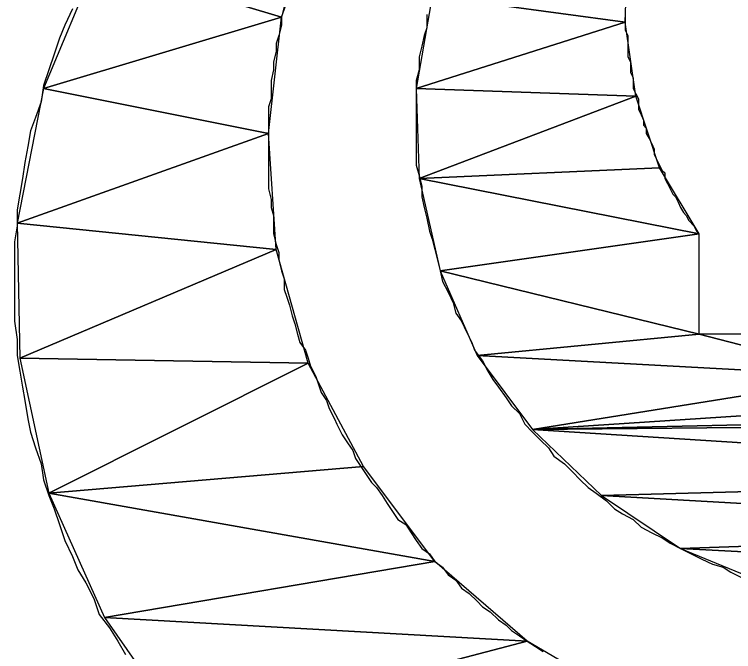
# Model space of a CAD drawing. Extents: x -495905 to -478420, y -1113297 to -1107716.
# Drawn here: x -483217.188 to -483214.49, y -1112282.26 to -1112279.87 of the extents above; entities that cross this region are included whole.
import ezdxf

# ---------------------------------------------------------------- set-up
doc = ezdxf.new("R2010")
doc.units = 0
doc.layers.add('legenda', color=7, linetype='Continuous')

msp = doc.modelspace()

# ---------------------------------------------------------------- linework, layer by layer
at = {"layer": 'legenda'}
for p, q in [((-483214.6191, -1112281.0696), (-483214.6191, -1112280.6932)), ((-483214.6191, -1112280.6932), (-483214.6191, -1112280.6932)), ((-483214.6191, -1112281.0696), (-483214.6191, -1112280.6932)), ((-483214.6191, -1112280.6932), (-483214.6191, -1112280.6932)), ((-483214.2519, -1112281.0696), (-483214.6191, -1112281.0696)), ((-483214.2519, -1112281.0696), (-483214.6191, -1112281.0696))]:
    msp.add_line(p, q, dxfattribs=at)
for points in [[(-483216.0369, -1112279.4632), (-483216.8795, -1112279.6722), (-483216.1859, -1112279.8804)], [(-483216.0369, -1112279.4632), (-483216.8795, -1112279.6722), (-483216.1859, -1112279.8804)], [(-483214.8865, -1112279.612), (-483215.6209, -1112279.8008), (-483214.8967, -1112279.8996)], [(-483214.8865, -1112279.612), (-483215.6209, -1112279.8008), (-483214.8967, -1112279.8996)], [(-483216.8795, -1112279.6722), (-483217.0785, -1112280.1476), (-483216.1859, -1112279.8804)], [(-483216.8795, -1112279.6722), (-483217.0785, -1112280.1476), (-483216.1859, -1112279.8804)], [(-483215.6209, -1112279.8008), (-483215.6799, -1112280.1476), (-483214.8967, -1112279.8996)], [(-483215.6209, -1112279.8008), (-483215.6799, -1112280.1476), (-483214.8967, -1112279.8996)], [(-483216.1859, -1112279.8804), (-483217.0785, -1112280.1476), (-483216.2349, -1112280.3168)], [(-483216.1859, -1112279.8804), (-483217.0785, -1112280.1476), (-483216.2349, -1112280.3168)], [(-483214.8967, -1112279.8996), (-483215.6799, -1112280.1476), (-483214.8569, -1112280.1772)], [(-483214.8967, -1112279.8996), (-483215.6799, -1112280.1476), (-483214.8569, -1112280.1772)], [(-483217.0785, -1112280.1476), (-483217.1773, -1112280.6534), (-483216.2349, -1112280.3168)], [(-483217.0785, -1112280.1476), (-483217.1773, -1112280.6534), (-483216.2349, -1112280.3168)], [(-483215.6799, -1112280.1476), (-483215.6697, -1112280.4852), (-483214.8569, -1112280.1772)], [(-483215.6799, -1112280.1476), (-483215.6697, -1112280.4852), (-483214.8569, -1112280.1772)], [(-483214.8569, -1112280.1772), (-483215.6697, -1112280.4852), (-483214.7671, -1112280.4454)], [(-483214.8569, -1112280.1772), (-483215.6697, -1112280.4852), (-483214.7671, -1112280.4454)], [(-483216.2349, -1112280.3168), (-483217.1773, -1112280.6534), (-483216.2053, -1112280.7524)], [(-483216.2349, -1112280.3168), (-483217.1773, -1112280.6534), (-483216.2053, -1112280.7524)], [(-483214.7671, -1112280.4454), (-483215.6697, -1112280.4852), (-483214.6191, -1112280.6932)], [(-483214.7671, -1112280.4454), (-483215.6697, -1112280.4852), (-483214.6191, -1112280.6932)], [(-483215.6697, -1112280.4852), (-483215.5903, -1112280.832), (-483214.6191, -1112280.6932)], [(-483215.6697, -1112280.4852), (-483215.5903, -1112280.832), (-483214.6191, -1112280.6932)], [(-483217.1773, -1112280.6534), (-483217.1671, -1112281.1594), (-483216.2053, -1112280.7524)], [(-483217.1773, -1112280.6534), (-483217.1671, -1112281.1594), (-483216.2053, -1112280.7524)], [(-483214.6191, -1112280.6932), (-483215.5903, -1112280.832), (-483214.6191, -1112281.0696)], [(-483214.6191, -1112280.6932), (-483215.5903, -1112280.832), (-483214.6191, -1112281.0696)], [(-483216.2053, -1112280.7524), (-483217.1671, -1112281.1594), (-483216.0859, -1112281.1788)], [(-483216.2053, -1112280.7524), (-483217.1671, -1112281.1594), (-483216.0859, -1112281.1788)], [(-483215.5903, -1112280.832), (-483215.4515, -1112281.1492), (-483214.6191, -1112281.0696)], [(-483215.5903, -1112280.832), (-483215.4515, -1112281.1492), (-483214.6191, -1112281.0696)], [(-483214.6191, -1112281.0696), (-483215.4515, -1112281.1492), (-483214.0041, -1112281.2288)], [(-483214.6191, -1112281.0696), (-483215.4515, -1112281.1492), (-483214.0041, -1112281.2288)], [(-483214.2519, -1112281.0696), (-483214.6191, -1112281.0696), (-483214.0041, -1112281.2288)], [(-483214.2519, -1112281.0696), (-483214.6191, -1112281.0696), (-483214.0041, -1112281.2288)], [(-483215.4515, -1112281.1492), (-483215.2435, -1112281.4266), (-483214.0041, -1112281.2288)], [(-483215.4515, -1112281.1492), (-483215.2435, -1112281.4266), (-483214.0041, -1112281.2288)], [(-483217.1671, -1112281.1594), (-483217.0581, -1112281.6654), (-483216.0859, -1112281.1788)], [(-483217.1671, -1112281.1594), (-483217.0581, -1112281.6654), (-483216.0859, -1112281.1788)], [(-483216.0859, -1112281.1788), (-483217.0581, -1112281.6654), (-483215.8779, -1112281.5654)], [(-483216.0859, -1112281.1788), (-483217.0581, -1112281.6654), (-483215.8779, -1112281.5654)], [(-483214.0041, -1112281.2288), (-483215.2435, -1112281.4266), (-483213.7359, -1112281.3276)], [(-483214.0041, -1112281.2288), (-483215.2435, -1112281.4266), (-483213.7359, -1112281.3276)], [(-483213.7359, -1112281.3276), (-483215.2435, -1112281.4266), (-483213.4483, -1112281.3868)], [(-483213.7359, -1112281.3276), (-483215.2435, -1112281.4266), (-483213.4483, -1112281.3868)], [(-483213.4483, -1112281.3868), (-483215.2435, -1112281.4266), (-483213.1513, -1112281.4072)], [(-483213.4483, -1112281.3868), (-483215.2435, -1112281.4266), (-483213.1513, -1112281.4072)], [(-483213.1513, -1112281.4072), (-483215.2435, -1112281.4266), (-483212.4273, -1112281.6052)], [(-483213.1513, -1112281.4072), (-483215.2435, -1112281.4266), (-483212.4273, -1112281.6052)], [(-483215.2435, -1112281.4266), (-483214.9853, -1112281.6744), (-483212.4273, -1112281.6052)], [(-483215.2435, -1112281.4266), (-483214.9853, -1112281.6744), (-483212.4273, -1112281.6052)], [(-483215.8779, -1112281.5654), (-483217.0581, -1112281.6654), (-483215.6107, -1112281.9224)], [(-483215.8779, -1112281.5654), (-483217.0581, -1112281.6654), (-483215.6107, -1112281.9224)], [(-483212.4273, -1112281.6052), (-483214.9853, -1112281.6744), (-483212.6955, -1112281.804)], [(-483212.4273, -1112281.6052), (-483214.9853, -1112281.6744), (-483212.6955, -1112281.804)], [(-483217.0581, -1112281.6654), (-483216.8499, -1112282.1314), (-483215.6107, -1112281.9224)], [(-483217.0581, -1112281.6654), (-483216.8499, -1112282.1314), (-483215.6107, -1112281.9224)], [(-483214.9853, -1112281.6744), (-483214.6885, -1112281.8734), (-483212.6955, -1112281.804)], [(-483214.9853, -1112281.6744), (-483214.6885, -1112281.8734), (-483212.6955, -1112281.804)], [(-483212.6955, -1112281.804), (-483214.6885, -1112281.8734), (-483213.0025, -1112281.9622)], [(-483212.6955, -1112281.804), (-483214.6885, -1112281.8734), (-483213.0025, -1112281.9622)], [(-483214.6885, -1112281.8734), (-483214.3509, -1112282.0122), (-483213.0025, -1112281.9622)], [(-483214.6885, -1112281.8734), (-483214.3509, -1112282.0122), (-483213.0025, -1112281.9622)], [(-483215.6107, -1112281.9224), (-483216.8499, -1112282.1314), (-483215.2639, -1112282.2202)], [(-483215.6107, -1112281.9224), (-483216.8499, -1112282.1314), (-483215.2639, -1112282.2202)], [(-483216.8499, -1112282.1314), (-483216.5521, -1112282.5578), (-483215.2639, -1112282.2202)], [(-483216.8499, -1112282.1314), (-483216.5521, -1112282.5578), (-483215.2639, -1112282.2202)], [(-483215.2639, -1112282.2202), (-483216.5521, -1112282.5578), (-483214.8763, -1112282.4486)], [(-483215.2639, -1112282.2202), (-483216.5521, -1112282.5578), (-483214.8763, -1112282.4486)]]:
    msp.add_lwpolyline(points, close=True, dxfattribs=at)
for points in [[(-483216.9693, -1112279.8498), (-483216.9989, -1112279.91), (-483217.0183, -1112279.9598), (-483217.0387, -1112280.019), (-483217.0581, -1112280.0782), (-483217.0785, -1112280.1374), (-483217.0875, -1112280.1976), (-483217.1079, -1112280.2568), (-483217.1273, -1112280.3066), (-483217.1375, -1112280.3658), (-483217.1477, -1112280.425), (-483217.1569, -1112280.4852), (-483217.1671, -1112280.5444), (-483217.1773, -1112280.6036), (-483217.1773, -1112280.6636), (-483217.1875, -1112280.7228), (-483217.1875, -1112280.782), (-483217.1875, -1112280.8422), (-483217.1875, -1112280.9014), (-483217.1875, -1112280.9604), (-483217.1875, -1112281.0206), (-483217.1773, -1112281.09), (-483217.1773, -1112281.1492), (-483217.1671, -1112281.2084), (-483217.1569, -1112281.2686), (-483217.1477, -1112281.3176), (-483217.1375, -1112281.3868), (-483217.1273, -1112281.4368), (-483217.1079, -1112281.496), (-483217.0875, -1112281.5562), (-483217.0785, -1112281.6154), (-483217.0581, -1112281.6744), (-483217.0387, -1112281.7244), (-483217.0183, -1112281.7836), (-483216.9989, -1112281.8438), (-483216.9693, -1112281.903), (-483216.9489, -1112281.953), (-483216.9193, -1112282.002), (-483216.8897, -1112282.061), (-483216.8693, -1112282.1212), (-483216.8305, -1112282.1712), (-483216.7999, -1112282.2202), (-483216.7703, -1112282.2702)], [(-483216.9693, -1112279.8498), (-483216.9989, -1112279.91), (-483217.0183, -1112279.9598), (-483217.0387, -1112280.019), (-483217.0581, -1112280.0782), (-483217.0785, -1112280.1374), (-483217.0875, -1112280.1976), (-483217.1079, -1112280.2568), (-483217.1273, -1112280.3066), (-483217.1375, -1112280.3658), (-483217.1477, -1112280.425), (-483217.1569, -1112280.4852), (-483217.1671, -1112280.5444), (-483217.1773, -1112280.6036), (-483217.1773, -1112280.6636), (-483217.1875, -1112280.7228), (-483217.1875, -1112280.782), (-483217.1875, -1112280.8422), (-483217.1875, -1112280.9014), (-483217.1875, -1112280.9604), (-483217.1875, -1112281.0206), (-483217.1773, -1112281.09), (-483217.1773, -1112281.1492), (-483217.1671, -1112281.2084), (-483217.1569, -1112281.2686), (-483217.1477, -1112281.3176), (-483217.1375, -1112281.3868), (-483217.1273, -1112281.4368), (-483217.1079, -1112281.496), (-483217.0875, -1112281.5562), (-483217.0785, -1112281.6154), (-483217.0581, -1112281.6744), (-483217.0387, -1112281.7244), (-483217.0183, -1112281.7836), (-483216.9989, -1112281.8438), (-483216.9693, -1112281.903), (-483216.9489, -1112281.953), (-483216.9193, -1112282.002), (-483216.8897, -1112282.061), (-483216.8693, -1112282.1212), (-483216.8305, -1112282.1712), (-483216.7999, -1112282.2202), (-483216.7703, -1112282.2702)], [(-483216.1757, -1112279.8406), (-483216.1859, -1112279.8804), (-483216.1859, -1112279.91), (-483216.1951, -1112279.9496), (-483216.2053, -1112279.9792), (-483216.2053, -1112280.0088), (-483216.2155, -1112280.0486), (-483216.2155, -1112280.0782), (-483216.2247, -1112280.118), (-483216.2247, -1112280.1476), (-483216.2247, -1112280.1874), (-483216.2349, -1112280.217), (-483216.2349, -1112280.2568), (-483216.2349, -1112280.2862), (-483216.2349, -1112280.3168), (-483216.2349, -1112280.3556), (-483216.2349, -1112280.3862), (-483216.2349, -1112280.425), (-483216.2349, -1112280.4556), (-483216.2349, -1112280.4944), (-483216.2349, -1112280.525), (-483216.2247, -1112280.5638), (-483216.2247, -1112280.5944), (-483216.2155, -1112280.624), (-483216.2155, -1112280.6636), (-483216.2155, -1112280.6932), (-483216.2053, -1112280.733), (-483216.1951, -1112280.7626), (-483216.1951, -1112280.7922), (-483216.1859, -1112280.832), (-483216.1757, -1112280.8616), (-483216.1757, -1112280.9014), (-483216.1655, -1112280.931), (-483216.1553, -1112280.9604), (-483216.1461, -1112281.0002), (-483216.1359, -1112281.0308), (-483216.1257, -1112281.0696), (-483216.1165, -1112281.1002)], [(-483216.1757, -1112279.8406), (-483216.1859, -1112279.8804), (-483216.1859, -1112279.91), (-483216.1951, -1112279.9496), (-483216.2053, -1112279.9792), (-483216.2053, -1112280.0088), (-483216.2155, -1112280.0486), (-483216.2155, -1112280.0782), (-483216.2247, -1112280.118), (-483216.2247, -1112280.1476), (-483216.2247, -1112280.1874), (-483216.2349, -1112280.217), (-483216.2349, -1112280.2568), (-483216.2349, -1112280.2862), (-483216.2349, -1112280.3168), (-483216.2349, -1112280.3556), (-483216.2349, -1112280.3862), (-483216.2349, -1112280.425), (-483216.2349, -1112280.4556), (-483216.2349, -1112280.4944), (-483216.2349, -1112280.525), (-483216.2247, -1112280.5638), (-483216.2247, -1112280.5944), (-483216.2155, -1112280.624), (-483216.2155, -1112280.6636), (-483216.2155, -1112280.6932), (-483216.2053, -1112280.733), (-483216.1951, -1112280.7626), (-483216.1951, -1112280.7922), (-483216.1859, -1112280.832), (-483216.1757, -1112280.8616), (-483216.1757, -1112280.9014), (-483216.1655, -1112280.931), (-483216.1553, -1112280.9604), (-483216.1461, -1112281.0002), (-483216.1359, -1112281.0308), (-483216.1257, -1112281.0696), (-483216.1165, -1112281.1002)], [(-483215.6401, -1112279.8702), (-483215.6401, -1112279.92), (-483215.6505, -1112279.9496), (-483215.6595, -1112279.9894), (-483215.6697, -1112280.0292), (-483215.6697, -1112280.0782), (-483215.6799, -1112280.118), (-483215.6799, -1112280.1578), (-483215.6799, -1112280.1976), (-483215.6799, -1112280.2374), (-483215.6799, -1112280.2772), (-483215.6799, -1112280.3168), (-483215.6799, -1112280.3556), (-483215.6799, -1112280.3954), (-483215.6799, -1112280.4352), (-483215.6697, -1112280.475), (-483215.6595, -1112280.5148), (-483215.6595, -1112280.5546), (-483215.6505, -1112280.5944), (-483215.6401, -1112280.634), (-483215.6301, -1112280.683), (-483215.6209, -1112280.7126), (-483215.6107, -1112280.7524), (-483215.6005, -1112280.7922), (-483215.5903, -1112280.832), (-483215.5811, -1112280.8718), (-483215.5607, -1112280.9116), (-483215.5413, -1112280.9514), (-483215.5311, -1112280.9912), (-483215.5107, -1112281.0206), (-483215.4913, -1112281.0604), (-483215.4719, -1112281.1002), (-483215.4617, -1112281.1298), (-483215.4321, -1112281.1696), (-483215.4117, -1112281.2084), (-483215.3923, -1112281.239), (-483215.3719, -1112281.2686), (-483215.3423, -1112281.3084), (-483215.3229, -1112281.338), (-483215.2933, -1112281.3674), (-483215.2729, -1112281.4072), (-483215.2435, -1112281.4368), (-483215.2139, -1112281.4664), (-483215.1843, -1112281.496), (-483215.1639, -1112281.5266), (-483215.1241, -1112281.5562), (-483215.0945, -1112281.5858), (-483215.0649, -1112281.6154)], [(-483215.6401, -1112279.8702), (-483215.6401, -1112279.92), (-483215.6505, -1112279.9496), (-483215.6595, -1112279.9894), (-483215.6697, -1112280.0292), (-483215.6697, -1112280.0782), (-483215.6799, -1112280.118), (-483215.6799, -1112280.1578), (-483215.6799, -1112280.1976), (-483215.6799, -1112280.2374), (-483215.6799, -1112280.2772), (-483215.6799, -1112280.3168), (-483215.6799, -1112280.3556), (-483215.6799, -1112280.3954), (-483215.6799, -1112280.4352), (-483215.6697, -1112280.475), (-483215.6595, -1112280.5148), (-483215.6595, -1112280.5546), (-483215.6505, -1112280.5944), (-483215.6401, -1112280.634), (-483215.6301, -1112280.683), (-483215.6209, -1112280.7126), (-483215.6107, -1112280.7524), (-483215.6005, -1112280.7922), (-483215.5903, -1112280.832), (-483215.5811, -1112280.8718), (-483215.5607, -1112280.9116), (-483215.5413, -1112280.9514), (-483215.5311, -1112280.9912), (-483215.5107, -1112281.0206), (-483215.4913, -1112281.0604), (-483215.4719, -1112281.1002), (-483215.4617, -1112281.1298), (-483215.4321, -1112281.1696), (-483215.4117, -1112281.2084), (-483215.3923, -1112281.239), (-483215.3719, -1112281.2686), (-483215.3423, -1112281.3084), (-483215.3229, -1112281.338), (-483215.2933, -1112281.3674), (-483215.2729, -1112281.4072), (-483215.2435, -1112281.4368), (-483215.2139, -1112281.4664), (-483215.1843, -1112281.496), (-483215.1639, -1112281.5266), (-483215.1241, -1112281.5562), (-483215.0945, -1112281.5858), (-483215.0649, -1112281.6154)], [(-483214.8967, -1112279.8702), (-483214.8967, -1112279.8896), (-483214.8967, -1112279.91), (-483214.8967, -1112279.9292), (-483214.8865, -1112279.9496), (-483214.8865, -1112279.969), (-483214.8865, -1112279.9894), (-483214.8865, -1112280.0088), (-483214.8865, -1112280.0292), (-483214.8763, -1112280.0486), (-483214.8763, -1112280.068), (-483214.8763, -1112280.0884), (-483214.8671, -1112280.1078), (-483214.8671, -1112280.1282), (-483214.8671, -1112280.1476), (-483214.8569, -1112280.168), (-483214.8467, -1112280.1874)], [(-483214.8967, -1112279.8702), (-483214.8967, -1112279.8896), (-483214.8967, -1112279.91), (-483214.8967, -1112279.9292), (-483214.8865, -1112279.9496), (-483214.8865, -1112279.969), (-483214.8865, -1112279.9894), (-483214.8865, -1112280.0088), (-483214.8865, -1112280.0292), (-483214.8763, -1112280.0486), (-483214.8763, -1112280.068), (-483214.8763, -1112280.0884), (-483214.8671, -1112280.1078), (-483214.8671, -1112280.1282), (-483214.8671, -1112280.1476), (-483214.8569, -1112280.168), (-483214.8467, -1112280.1874)], [(-483214.8467, -1112280.1874), (-483214.8467, -1112280.2068), (-483214.8467, -1112280.2272), (-483214.8365, -1112280.2464), (-483214.8273, -1112280.2668), (-483214.8273, -1112280.2862), (-483214.8171, -1112280.2964), (-483214.8171, -1112280.3168), (-483214.8069, -1112280.3362), (-483214.7967, -1112280.3556), (-483214.7875, -1112280.376), (-483214.7875, -1112280.3954), (-483214.7773, -1112280.4158), (-483214.7671, -1112280.4352), (-483214.7579, -1112280.4556), (-483214.7477, -1112280.4648), (-483214.7477, -1112280.4852), (-483214.7375, -1112280.5046), (-483214.7273, -1112280.525), (-483214.7181, -1112280.5444), (-483214.7079, -1112280.5546), (-483214.6977, -1112280.574), (-483214.6885, -1112280.5944), (-483214.6783, -1112280.6136), (-483214.6681, -1112280.624), (-483214.6579, -1112280.6432), (-483214.6385, -1112280.6636), (-483214.6283, -1112280.683), (-483214.6191, -1112280.6932)], [(-483214.8467, -1112280.1874), (-483214.8467, -1112280.2068), (-483214.8467, -1112280.2272), (-483214.8365, -1112280.2464), (-483214.8273, -1112280.2668), (-483214.8273, -1112280.2862), (-483214.8171, -1112280.2964), (-483214.8171, -1112280.3168), (-483214.8069, -1112280.3362), (-483214.7967, -1112280.3556), (-483214.7875, -1112280.376), (-483214.7875, -1112280.3954), (-483214.7773, -1112280.4158), (-483214.7671, -1112280.4352), (-483214.7579, -1112280.4556), (-483214.7477, -1112280.4648), (-483214.7477, -1112280.4852), (-483214.7375, -1112280.5046), (-483214.7273, -1112280.525), (-483214.7181, -1112280.5444), (-483214.7079, -1112280.5546), (-483214.6977, -1112280.574), (-483214.6885, -1112280.5944), (-483214.6783, -1112280.6136), (-483214.6681, -1112280.624), (-483214.6579, -1112280.6432), (-483214.6385, -1112280.6636), (-483214.6283, -1112280.683), (-483214.6191, -1112280.6932)], [(-483216.1165, -1112281.1002), (-483216.0961, -1112281.1298), (-483216.0859, -1112281.1594), (-483216.0767, -1112281.189), (-483216.0563, -1112281.2288), (-483216.0471, -1112281.2584), (-483216.0369, -1112281.288), (-483216.0165, -1112281.3176), (-483216.0073, -1112281.348), (-483215.9869, -1112281.3868), (-483215.9779, -1112281.4072), (-483215.9575, -1112281.447), (-483215.9381, -1112281.4766), (-483215.9177, -1112281.5062), (-483215.9075, -1112281.5358), (-483215.8881, -1112281.5654), (-483215.8677, -1112281.596), (-483215.8483, -1112281.6256), (-483215.8289, -1112281.645), (-483215.8085, -1112281.6744), (-483215.7891, -1112281.704), (-483215.7687, -1112281.7346), (-483215.7493, -1112281.7642), (-483215.7197, -1112281.7836), (-483215.6993, -1112281.8142), (-483215.6799, -1112281.8438), (-483215.6595, -1112281.8734), (-483215.6301, -1112281.8928), (-483215.6107, -1112281.9224)], [(-483216.1165, -1112281.1002), (-483216.0961, -1112281.1298), (-483216.0859, -1112281.1594), (-483216.0767, -1112281.189), (-483216.0563, -1112281.2288), (-483216.0471, -1112281.2584), (-483216.0369, -1112281.288), (-483216.0165, -1112281.3176), (-483216.0073, -1112281.348), (-483215.9869, -1112281.3868), (-483215.9779, -1112281.4072), (-483215.9575, -1112281.447), (-483215.9381, -1112281.4766), (-483215.9177, -1112281.5062), (-483215.9075, -1112281.5358), (-483215.8881, -1112281.5654), (-483215.8677, -1112281.596), (-483215.8483, -1112281.6256), (-483215.8289, -1112281.645), (-483215.8085, -1112281.6744), (-483215.7891, -1112281.704), (-483215.7687, -1112281.7346), (-483215.7493, -1112281.7642), (-483215.7197, -1112281.7836), (-483215.6993, -1112281.8142), (-483215.6799, -1112281.8438), (-483215.6595, -1112281.8734), (-483215.6301, -1112281.8928), (-483215.6107, -1112281.9224)], [(-483215.0649, -1112281.6154), (-483215.0353, -1112281.645), (-483215.0057, -1112281.6654), (-483214.9659, -1112281.6948), (-483214.9365, -1112281.7244), (-483214.9069, -1112281.7438), (-483214.8671, -1112281.7642), (-483214.8365, -1112281.7938), (-483214.7967, -1112281.8142), (-483214.7579, -1112281.8336), (-483214.7273, -1112281.853), (-483214.6885, -1112281.8734), (-483214.6487, -1112281.8928), (-483214.6089, -1112281.9132), (-483214.5693, -1112281.9326), (-483214.5295, -1112281.9428), (-483214.4999, -1112281.9622), (-483214.4601, -1112281.9826)], [(-483215.0649, -1112281.6154), (-483215.0353, -1112281.645), (-483215.0057, -1112281.6654), (-483214.9659, -1112281.6948), (-483214.9365, -1112281.7244), (-483214.9069, -1112281.7438), (-483214.8671, -1112281.7642), (-483214.8365, -1112281.7938), (-483214.7967, -1112281.8142), (-483214.7579, -1112281.8336), (-483214.7273, -1112281.853), (-483214.6885, -1112281.8734), (-483214.6487, -1112281.8928), (-483214.6089, -1112281.9132), (-483214.5693, -1112281.9326), (-483214.5295, -1112281.9428), (-483214.4999, -1112281.9622), (-483214.4601, -1112281.9826)], [(-483215.6107, -1112281.9224), (-483215.5811, -1112281.9428), (-483215.5607, -1112281.9724), (-483215.5311, -1112281.9918), (-483215.5107, -1112282.0224), (-483215.4811, -1112282.0416), (-483215.4515, -1112282.0712), (-483215.4321, -1112282.0916), (-483215.4025, -1112282.111), (-483215.3719, -1112282.1406), (-483215.3423, -1112282.161), (-483215.3229, -1112282.1804), (-483215.2933, -1112282.2008), (-483215.2639, -1112282.2202), (-483215.2333, -1112282.2406), (-483215.2037, -1112282.26)], [(-483215.6107, -1112281.9224), (-483215.5811, -1112281.9428), (-483215.5607, -1112281.9724), (-483215.5311, -1112281.9918), (-483215.5107, -1112282.0224), (-483215.4811, -1112282.0416), (-483215.4515, -1112282.0712), (-483215.4321, -1112282.0916), (-483215.4025, -1112282.111), (-483215.3719, -1112282.1406), (-483215.3423, -1112282.161), (-483215.3229, -1112282.1804), (-483215.2933, -1112282.2008), (-483215.2639, -1112282.2202), (-483215.2333, -1112282.2406), (-483215.2037, -1112282.26)]]:
    msp.add_lwpolyline(points, dxfattribs=at)

doc.saveas('drawing.dxf')
